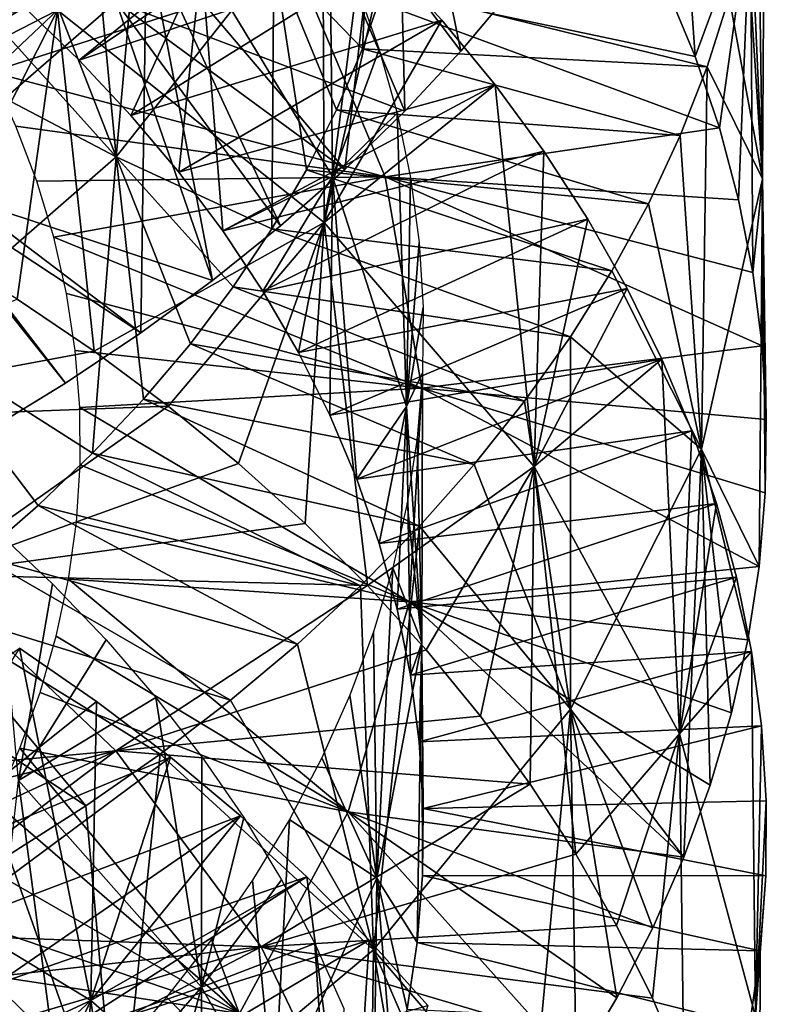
# Model space of a CAD drawing. Header units: millimetres. Extents: x -161 to 161, y -94 to 1149.
# Tile 784 of 1056: x 48.89 to 51.5, y 396.31 to 399.76. Entities that reach past the tile are written whole.
import ezdxf

# ---------------------------------------------------------------- set-up
doc = ezdxf.new("R2010")
doc.units = ezdxf.units.MM
doc.header["$LTSCALE"] = 81.481481
for name, color, linetype in [('65', 7, 'CONTINUOUS'), ('66', 7, 'CONTINUOUS'), ('67', 7, 'CONTINUOUS'), ('68', 7, 'CONTINUOUS'), ('70', 7, 'CONTINUOUS'), ('80', 7, 'CONTINUOUS')]:
    doc.layers.add(name, color=color, linetype=linetype)

msp = doc.modelspace()

# ---------------------------------------------------------------- linework, layer by layer
at = {"layer": '65', "color": 7, "linetype": 'CONTINUOUS', "true_color": 0xaaaaaa}
for points in [[(48.6847, 399.76, -19.8001), (49.8669, 399.9209, -20.0425), (48.7859, 399.5739, -19.6438), (48.6847, 399.76, -19.8001)], [(49.8669, 399.9209, -20.0425), (50.165, 399.2072, -19.392), (48.7859, 399.5739, -19.6438), (49.8669, 399.9209, -20.0425)], [(51.2499, 399.6285, -19.8363), (51.3348, 399.3789, -19.597), (49.8669, 399.9209, -20.0425), (51.2499, 399.6285, -19.8363)], [(49.8669, 399.9209, -20.0425), (51.3348, 399.3789, -19.597), (50.165, 399.2072, -19.392), (49.8669, 399.9209, -20.0425)], [(51.1478, 399.8749, -20.0722), (51.2499, 399.6285, -19.8363), (49.8669, 399.9209, -20.0425), (51.1478, 399.8749, -20.0722)], [(48.7859, 399.5739, -19.6438), (50.165, 399.2072, -19.392), (48.8733, 399.3842, -19.4837), (48.7859, 399.5739, -19.6438)], [(48.8733, 399.3842, -19.4837), (50.165, 399.2072, -19.392), (48.9467, 399.1914, -19.3202), (48.8733, 399.3842, -19.4837)], [(51.3348, 399.3789, -19.597), (51.4023, 399.1265, -19.355), (50.165, 399.2072, -19.392), (51.3348, 399.3789, -19.597)], [(48.9467, 399.1914, -19.3202), (50.165, 399.2072, -19.392), (49.0059, 398.996, -19.1541), (48.9467, 399.1914, -19.3202)], [(50.165, 399.2072, -19.392), (50.2944, 398.4673, -18.7151), (49.0059, 398.996, -19.1541), (50.165, 399.2072, -19.392)], [(51.4522, 398.8719, -19.1108), (51.4845, 398.6158, -18.8654), (50.165, 399.2072, -19.392), (51.4522, 398.8719, -19.1108)], [(50.165, 399.2072, -19.392), (51.4845, 398.6158, -18.8654), (50.2944, 398.4673, -18.7151), (50.165, 399.2072, -19.392)], [(51.4023, 399.1265, -19.355), (51.4522, 398.8719, -19.1108), (50.165, 399.2072, -19.392), (51.4023, 399.1265, -19.355)], [(49.0059, 398.996, -19.1541), (50.2944, 398.4673, -18.7151), (49.0508, 398.7985, -18.9859), (49.0059, 398.996, -19.1541)], [(48.8776, 398.7795, -25.3799), (49.148, 398.5969, -25.2384), (47.8021, 398.3455, -24.8356), (48.8776, 398.7795, -25.3799)], [(49.0508, 398.7985, -18.9859), (50.2944, 398.4673, -18.7151), (49.0813, 398.5996, -18.8163), (49.0508, 398.7985, -18.9859)], [(49.148, 398.5969, -25.2384), (49.4065, 398.4049, -25.0872), (47.8021, 398.3455, -24.8356), (49.148, 398.5969, -25.2384)], [(49.0813, 398.5996, -18.8163), (50.2944, 398.4673, -18.7151), (49.0973, 398.3996, -18.646), (49.0813, 398.5996, -18.8163)], [(51.4845, 398.6158, -18.8654), (51.499, 398.3586, -18.6192), (50.2944, 398.4673, -18.7151), (51.4845, 398.6158, -18.8654)], [(50.2944, 398.4673, -18.7151), (50.251, 397.7202, -18.0351), (49.0973, 398.3996, -18.646), (50.2944, 398.4673, -18.7151)], [(50.2944, 398.4673, -18.7151), (51.4741, 397.8438, -18.128), (50.251, 397.7202, -18.0351), (50.2944, 398.4673, -18.7151)], [(51.4956, 398.1011, -18.3732), (51.4741, 397.8438, -18.128), (50.2944, 398.4673, -18.7151), (51.4956, 398.1011, -18.3732)], [(51.499, 398.3586, -18.6192), (51.4956, 398.1011, -18.3732), (50.2944, 398.4673, -18.7151), (51.499, 398.3586, -18.6192)], [(47.8021, 398.3455, -24.8356), (49.4065, 398.4049, -25.0872), (48.5735, 397.8153, -24.4558), (47.8021, 398.3455, -24.8356)], [(49.4065, 398.4049, -25.0872), (49.6525, 398.2039, -24.9269), (48.5735, 397.8153, -24.4558), (49.4065, 398.4049, -25.0872)], [(49.0973, 398.3996, -18.646), (50.251, 397.7202, -18.0351), (49.0987, 398.1992, -18.4756), (49.0973, 398.3996, -18.646)], [(49.6525, 398.2039, -24.9269), (49.8852, 397.9945, -24.7578), (48.5735, 397.8153, -24.4558), (49.6525, 398.2039, -24.9269)], [(49.0987, 398.1992, -18.4756), (50.251, 397.7202, -18.0351), (49.0853, 397.9988, -18.3056), (49.0987, 398.1992, -18.4756)], [(49.8852, 397.9945, -24.7578), (50.1041, 397.7772, -24.5805), (48.5735, 397.8153, -24.4558), (49.8852, 397.9945, -24.7578)], [(49.0853, 397.9988, -18.3056), (50.251, 397.7202, -18.0351), (49.0574, 397.799, -18.1367), (49.0853, 397.9988, -18.3056)], [(51.4741, 397.8438, -18.128), (51.4347, 397.5872, -17.8842), (50.251, 397.7202, -18.0351), (51.4741, 397.8438, -18.128)], [(48.5735, 397.8153, -24.4558), (49.223, 397.1994, -23.9874), (47.9065, 397.0776, -23.725), (48.5735, 397.8153, -24.4558)], [(48.5735, 397.8153, -24.4558), (50.1041, 397.7772, -24.5805), (49.223, 397.1994, -23.9874), (48.5735, 397.8153, -24.4558)], [(49.0574, 397.799, -18.1367), (50.0357, 396.985, -17.3745), (49.015, 397.6001, -17.9695), (49.0574, 397.799, -18.1367)], [(50.251, 397.7202, -18.0351), (50.0357, 396.985, -17.3745), (49.0574, 397.799, -18.1367), (50.251, 397.7202, -18.0351)], [(50.1041, 397.7772, -24.5805), (50.3088, 397.5523, -24.3957), (49.223, 397.1994, -23.9874), (50.1041, 397.7772, -24.5805)], [(50.251, 397.7202, -18.0351), (51.2109, 396.8275, -17.168), (50.0357, 396.985, -17.3745), (50.251, 397.7202, -18.0351)], [(51.3029, 397.0785, -17.4035), (51.2109, 396.8275, -17.168), (50.251, 397.7202, -18.0351), (51.3029, 397.0785, -17.4035)], [(51.3776, 397.3319, -17.6425), (51.3029, 397.0785, -17.4035), (50.251, 397.7202, -18.0351), (51.3776, 397.3319, -17.6425)], [(51.4347, 397.5872, -17.8842), (51.3776, 397.3319, -17.6425), (50.251, 397.7202, -18.0351), (51.4347, 397.5872, -17.8842)], [(49.015, 397.6001, -17.9695), (50.0357, 396.985, -17.3745), (48.9583, 397.4029, -17.8047), (49.015, 397.6001, -17.9695)], [(50.3088, 397.5523, -24.3957), (50.4987, 397.3206, -24.2038), (49.223, 397.1994, -23.9874), (50.3088, 397.5523, -24.3957)], [(48.9583, 397.4029, -17.8047), (50.0357, 396.985, -17.3745), (48.8876, 397.2079, -17.6429), (48.9583, 397.4029, -17.8047)], [(50.4987, 397.3206, -24.2038), (50.6734, 397.0823, -24.0055), (49.223, 397.1994, -23.9874), (50.4987, 397.3206, -24.2038)], [(47.9065, 397.0776, -23.725), (49.223, 397.1994, -23.9874), (48.0752, 396.9118, -23.6105), (47.9065, 397.0776, -23.725)], [(48.0752, 396.9118, -23.6105), (49.223, 397.1994, -23.9874), (48.2325, 396.7395, -23.4893), (48.0752, 396.9118, -23.6105)], [(48.2325, 396.7395, -23.4893), (49.223, 397.1994, -23.9874), (48.378, 396.5612, -23.3621), (48.2325, 396.7395, -23.4893)], [(49.223, 397.1994, -23.9874), (49.7318, 396.513, -23.4477), (48.378, 396.5612, -23.3621), (49.223, 397.1994, -23.9874)], [(48.8876, 397.2079, -17.6429), (49.6557, 396.2806, -16.7558), (48.8031, 397.0156, -17.4847), (48.8876, 397.2079, -17.6429)], [(50.0357, 396.985, -17.3745), (49.6557, 396.2806, -16.7558), (48.8876, 397.2079, -17.6429), (50.0357, 396.985, -17.3745)], [(49.223, 397.1994, -23.9874), (50.6734, 397.0823, -24.0055), (49.7318, 396.513, -23.4477), (49.223, 397.1994, -23.9874)], [(50.6734, 397.0823, -24.0055), (50.8324, 396.838, -23.8012), (49.7318, 396.513, -23.4477), (50.6734, 397.0823, -24.0055)], [(48.8031, 397.0156, -17.4847), (49.6557, 396.2806, -16.7558), (48.705, 396.8267, -17.331), (48.8031, 397.0156, -17.4847)], [(50.0357, 396.985, -17.3745), (50.8335, 396.0946, -16.4887), (49.6557, 396.2806, -16.7558), (50.0357, 396.985, -17.3745)], [(50.976, 396.3349, -16.7099), (50.8335, 396.0946, -16.4887), (50.0357, 396.985, -17.3745), (50.976, 396.3349, -16.7099)], [(51.1019, 396.5794, -16.9365), (50.976, 396.3349, -16.7099), (50.0357, 396.985, -17.3745), (51.1019, 396.5794, -16.9365)], [(51.2109, 396.8275, -17.168), (51.1019, 396.5794, -16.9365), (50.0357, 396.985, -17.3745), (51.2109, 396.8275, -17.168)], [(50.8324, 396.838, -23.8012), (50.9752, 396.5882, -23.5915), (49.7318, 396.513, -23.4477), (50.8324, 396.838, -23.8012)], [(48.705, 396.8267, -17.331), (49.6557, 396.2806, -16.7558), (48.5936, 396.6416, -17.182), (48.705, 396.8267, -17.331)], [(48.5936, 396.6416, -17.182), (49.6557, 396.2806, -16.7558), (48.4691, 396.4605, -17.0383), (48.5936, 396.6416, -17.182)], [(48.378, 396.5612, -23.3621), (49.7318, 396.513, -23.4477), (48.5114, 396.3774, -23.2293), (48.378, 396.5612, -23.3621)], [(50.9752, 396.5882, -23.5915), (51.1014, 396.3335, -23.3771), (49.7318, 396.513, -23.4477), (50.9752, 396.5882, -23.5915)], [(48.5114, 396.3774, -23.2293), (49.7318, 396.513, -23.4477), (48.632, 396.1885, -23.0915), (48.5114, 396.3774, -23.2293)], [(48.632, 396.1885, -23.0915), (49.7318, 396.513, -23.4477), (48.7396, 395.995, -22.9491), (48.632, 396.1885, -23.0915)], [(49.7318, 396.513, -23.4477), (50.0846, 395.7736, -22.8559), (48.7396, 395.995, -22.9491), (49.7318, 396.513, -23.4477)], [(51.1014, 396.3335, -23.3771), (51.2104, 396.0744, -23.1585), (49.7318, 396.513, -23.4477), (51.1014, 396.3335, -23.3771)], [(49.7318, 396.513, -23.4477), (51.2104, 396.0744, -23.1585), (50.0846, 395.7736, -22.8559), (49.7318, 396.513, -23.4477)], [(48.4691, 396.4605, -17.0383), (49.1214, 395.6252, -16.2), (48.3319, 396.2836, -16.9001), (48.4691, 396.4605, -17.0383)], [(49.6557, 396.2806, -16.7558), (49.1214, 395.6252, -16.2), (48.4691, 396.4605, -17.0383), (49.6557, 396.2806, -16.7558)]]:
    msp.add_3dface(points, dxfattribs=at)
at = {"layer": '66', "color": 7, "linetype": 'CONTINUOUS', "true_color": 0xaaaaaa}
for points in [[(48.902, 399.8006, -22.2072), (49.0955, 399.6147, -22.0528), (49.948, 400.1867, -22.691), (48.902, 399.8006, -22.2072)], [(49.948, 400.1867, -22.691), (49.0955, 399.6147, -22.0528), (50.1633, 399.9741, -22.5026), (49.948, 400.1867, -22.691)], [(49.0955, 399.6147, -22.0528), (49.2763, 399.4221, -21.891), (50.1633, 399.9741, -22.5026), (49.0955, 399.6147, -22.0528)], [(50.1633, 399.9741, -22.5026), (49.2763, 399.4221, -21.891), (50.3642, 399.7547, -22.3066), (50.1633, 399.9741, -22.5026)], [(50.1606, 399.8708, -15.6535), (50.086, 399.6548, -15.4438), (51.292, 399.5923, -15.3254), (50.1606, 399.8708, -15.6535)], [(51.3688, 399.8358, -15.5739), (50.1606, 399.8708, -15.6535), (51.292, 399.5923, -15.3254), (51.3688, 399.8358, -15.5739)], [(49.2763, 399.4221, -21.891), (49.444, 399.223, -21.7222), (50.3642, 399.7547, -22.3066), (49.2763, 399.4221, -21.891)], [(50.3642, 399.7547, -22.3066), (49.444, 399.223, -21.7222), (50.55, 399.5287, -22.1035), (50.3642, 399.7547, -22.3066)], [(50.086, 399.6548, -15.4438), (49.9958, 399.4414, -15.238), (51.1979, 399.3512, -15.0805), (50.086, 399.6548, -15.4438)], [(51.292, 399.5923, -15.3254), (50.086, 399.6548, -15.4438), (51.1979, 399.3512, -15.0805), (51.292, 399.5923, -15.3254)], [(49.444, 399.223, -21.7222), (49.5981, 399.018, -21.547), (50.55, 399.5287, -22.1035), (49.444, 399.223, -21.7222)], [(50.55, 399.5287, -22.1035), (49.5981, 399.018, -21.547), (50.7203, 399.2968, -21.8939), (50.55, 399.5287, -22.1035)], [(49.9958, 399.4414, -15.238), (49.8903, 399.2312, -15.0367), (51.0868, 399.113, -14.8399), (49.9958, 399.4414, -15.238)], [(51.1979, 399.3512, -15.0805), (49.9958, 399.4414, -15.238), (51.0868, 399.113, -14.8399), (51.1979, 399.3512, -15.0805)], [(49.5981, 399.018, -21.547), (49.7378, 398.8075, -21.366), (50.7203, 399.2968, -21.8939), (49.5981, 399.018, -21.547)], [(50.7203, 399.2968, -21.8939), (49.7378, 398.8075, -21.366), (50.8747, 399.0594, -21.6784), (50.7203, 399.2968, -21.8939)], [(49.8903, 399.2312, -15.0367), (49.7696, 399.0245, -14.8403), (50.9587, 398.8783, -14.6044), (49.8903, 399.2312, -15.0367)], [(51.0868, 399.113, -14.8399), (49.8903, 399.2312, -15.0367), (50.9587, 398.8783, -14.6044), (51.0868, 399.113, -14.8399)], [(49.7378, 398.8075, -21.366), (49.8628, 398.5923, -21.1798), (50.8747, 399.0594, -21.6784), (49.7378, 398.8075, -21.366)], [(50.8747, 399.0594, -21.6784), (49.8628, 398.5923, -21.1798), (51.0127, 398.8168, -21.4574), (50.8747, 399.0594, -21.6784)], [(49.7696, 399.0245, -14.8403), (49.634, 398.8216, -14.6495), (50.814, 398.6477, -14.3747), (49.7696, 399.0245, -14.8403)], [(50.9587, 398.8783, -14.6044), (49.7696, 399.0245, -14.8403), (50.814, 398.6477, -14.3747), (50.9587, 398.8783, -14.6044)], [(49.634, 398.8216, -14.6495), (49.4839, 398.6229, -14.4646), (50.6532, 398.4217, -14.1514), (49.634, 398.8216, -14.6495)], [(50.814, 398.6477, -14.3747), (49.634, 398.8216, -14.6495), (50.6532, 398.4217, -14.1514), (50.814, 398.6477, -14.3747)], [(49.8628, 398.5923, -21.1798), (49.9723, 398.3729, -20.9893), (51.0127, 398.8168, -21.4574), (49.8628, 398.5923, -21.1798)], [(51.0127, 398.8168, -21.4574), (49.9723, 398.3729, -20.9893), (51.1339, 398.5696, -21.2317), (51.0127, 398.8168, -21.4574)], [(49.4839, 398.6229, -14.4646), (49.3197, 398.429, -14.2863), (50.4767, 398.2007, -13.9351), (49.4839, 398.6229, -14.4646)], [(50.6532, 398.4217, -14.1514), (49.4839, 398.6229, -14.4646), (50.4767, 398.2007, -13.9351), (50.6532, 398.4217, -14.1514)], [(49.9723, 398.3729, -20.9893), (50.0664, 398.1499, -20.7951), (51.1339, 398.5696, -21.2317), (49.9723, 398.3729, -20.9893)], [(51.1339, 398.5696, -21.2317), (50.0664, 398.1499, -20.7951), (51.2382, 398.3184, -21.0017), (51.1339, 398.5696, -21.2317)], [(49.3197, 398.429, -14.2863), (49.1421, 398.2404, -14.1153), (50.2851, 397.9852, -13.7263), (49.3197, 398.429, -14.2863)], [(50.4767, 398.2007, -13.9351), (49.3197, 398.429, -14.2863), (50.2851, 397.9852, -13.7263), (50.4767, 398.2007, -13.9351)], [(50.0664, 398.1499, -20.7951), (50.1447, 397.9238, -20.5977), (51.2382, 398.3184, -21.0017), (50.0664, 398.1499, -20.7951)], [(51.2382, 398.3184, -21.0017), (50.1447, 397.9238, -20.5977), (51.3253, 398.0637, -20.7685), (51.2382, 398.3184, -21.0017)], [(49.1421, 398.2404, -14.1153), (48.9515, 398.0574, -13.952), (50.0789, 397.7757, -13.5257), (49.1421, 398.2404, -14.1153)], [(50.2851, 397.9852, -13.7263), (49.1421, 398.2404, -14.1153), (50.0789, 397.7757, -13.5257), (50.2851, 397.9852, -13.7263)], [(48.9515, 398.0574, -13.952), (48.7483, 397.8807, -13.7972), (49.8587, 397.5726, -13.3337), (48.9515, 398.0574, -13.952)], [(50.0789, 397.7757, -13.5257), (48.9515, 398.0574, -13.952), (49.8587, 397.5726, -13.3337), (50.0789, 397.7757, -13.5257)], [(50.1447, 397.9238, -20.5977), (50.2074, 397.695, -20.3977), (51.3253, 398.0637, -20.7685), (50.1447, 397.9238, -20.5977)], [(51.3253, 398.0637, -20.7685), (50.2074, 397.695, -20.3977), (51.395, 397.8064, -20.5325), (51.3253, 398.0637, -20.7685)], [(48.7483, 397.8807, -13.7972), (48.5331, 397.7106, -13.6513), (49.6248, 397.3764, -13.1511), (48.7483, 397.8807, -13.7972)], [(49.8587, 397.5726, -13.3337), (48.7483, 397.8807, -13.7972), (49.6248, 397.3764, -13.1511), (49.8587, 397.5726, -13.3337)], [(50.2074, 397.695, -20.3977), (50.2541, 397.4639, -20.1957), (51.395, 397.8064, -20.5325), (50.2074, 397.695, -20.3977)], [(51.395, 397.8064, -20.5325), (50.2541, 397.4639, -20.1957), (51.4472, 397.547, -20.2947), (51.395, 397.8064, -20.5325)], [(48.5331, 397.7106, -13.6513), (48.3063, 397.5476, -13.5148), (49.1186, 397.0066, -12.816), (48.5331, 397.7106, -13.6513)], [(49.6248, 397.3764, -13.1511), (48.5331, 397.7106, -13.6513), (49.378, 397.1876, -12.9784), (49.6248, 397.3764, -13.1511)], [(49.378, 397.1876, -12.9784), (48.5331, 397.7106, -13.6513), (49.1186, 397.0066, -12.816), (49.378, 397.1876, -12.9784)], [(49.1186, 397.0066, -12.816), (48.3063, 397.5476, -13.5148), (48.8474, 396.8336, -12.6643), (49.1186, 397.0066, -12.816)], [(48.8861, 397.5579, -26.5307), (48.3663, 396.741, -25.7464), (49.156, 397.372, -26.3932), (48.8861, 397.5579, -26.5307)], [(50.2541, 397.4639, -20.1957), (50.2846, 397.231, -19.992), (51.4472, 397.547, -20.2947), (50.2541, 397.4639, -20.1957)], [(51.4472, 397.547, -20.2947), (50.2846, 397.231, -19.992), (51.4817, 397.2861, -20.0557), (51.4472, 397.547, -20.2947)], [(49.156, 397.372, -26.3932), (48.3663, 396.741, -25.7464), (49.414, 397.1765, -26.2462), (49.156, 397.372, -26.3932)], [(50.2846, 397.231, -19.992), (50.2989, 396.997, -19.7876), (51.4817, 397.2861, -20.0557), (50.2846, 397.231, -19.992)], [(51.4817, 397.2861, -20.0557), (50.2989, 396.997, -19.7876), (51.4983, 397.0242, -19.816), (51.4817, 397.2861, -20.0557)], [(48.3663, 396.741, -25.7464), (48.5898, 396.5654, -25.6233), (49.414, 397.1765, -26.2462), (48.3663, 396.741, -25.7464)], [(49.414, 397.1765, -26.2462), (48.5898, 396.5654, -25.6233), (49.6595, 396.9718, -26.0902), (49.414, 397.1765, -26.2462)], [(51.4983, 397.0242, -19.816), (50.2989, 396.997, -19.7876), (51.4971, 396.7617, -19.5763), (51.4983, 397.0242, -19.816)], [(50.2989, 396.997, -19.7876), (50.2966, 396.7625, -19.5832), (51.4971, 396.7617, -19.5763), (50.2989, 396.997, -19.7876)], [(48.5898, 396.5654, -25.6233), (48.8018, 396.3815, -25.4919), (49.6595, 396.9718, -26.0902), (48.5898, 396.5654, -25.6233)], [(49.6595, 396.9718, -26.0902), (48.8018, 396.3815, -25.4919), (49.8917, 396.7585, -25.9257), (49.6595, 396.9718, -26.0902)], [(48.8018, 396.3815, -25.4919), (49.0019, 396.1897, -25.3527), (49.8917, 396.7585, -25.9257), (48.8018, 396.3815, -25.4919)], [(49.8917, 396.7585, -25.9257), (49.0019, 396.1897, -25.3527), (50.1101, 396.537, -25.7532), (49.8917, 396.7585, -25.9257)], [(50.2966, 396.7625, -19.5832), (50.2779, 396.5283, -19.3796), (51.4778, 396.4993, -19.3371), (50.2966, 396.7625, -19.5832)], [(51.4971, 396.7617, -19.5763), (50.2966, 396.7625, -19.5832), (51.4778, 396.4993, -19.3371), (51.4971, 396.7617, -19.5763)], [(49.0019, 396.1897, -25.3527), (49.1893, 395.9905, -25.2064), (50.1101, 396.537, -25.7532), (49.0019, 396.1897, -25.3527)], [(50.1101, 396.537, -25.7532), (49.1893, 395.9905, -25.2064), (50.3143, 396.308, -25.5734), (50.1101, 396.537, -25.7532)], [(50.2779, 396.5283, -19.3796), (50.2429, 396.2951, -19.1775), (51.4407, 396.2374, -19.0992), (50.2779, 396.5283, -19.3796)], [(51.4778, 396.4993, -19.3371), (50.2779, 396.5283, -19.3796), (51.4407, 396.2374, -19.0992), (51.4778, 396.4993, -19.3371)]]:
    msp.add_3dface(points, dxfattribs=at)
at = {"layer": '67', "color": 7, "linetype": 'CONTINUOUS', "true_color": 0xaaaaaa}
for points in [[(51.2499, 399.6285, -19.8363), (51.1478, 399.8749, -20.0722), (51.1492, 401.0798, -19.0882), (51.2499, 399.6285, -19.8363)], [(51.2499, 399.6285, -19.8363), (51.1492, 401.0798, -19.0882), (51.4435, 400.1516, -18.1622), (51.2499, 399.6285, -19.8363)], [(51.4435, 400.1516, -18.1622), (51.4938, 400.5751, -16.3345), (51.4854, 399.1996, -17.2145), (51.4435, 400.1516, -18.1622)], [(51.4938, 400.5751, -16.3345), (51.4699, 400.3277, -16.0792), (51.4854, 399.1996, -17.2145), (51.4938, 400.5751, -16.3345)], [(48.0032, 399.2682, -25.7424), (47.9213, 400.4017, -24.7769), (49.0189, 399.7902, -24.3027), (48.0032, 399.2682, -25.7424)], [(51.4699, 400.3277, -16.0792), (51.4282, 400.0811, -15.8254), (51.4854, 399.1996, -17.2145), (51.4699, 400.3277, -16.0792)], [(49.0189, 399.7902, -24.3027), (49.948, 400.1867, -22.691), (49.9517, 399.0469, -23.6857), (49.0189, 399.7902, -24.3027)], [(49.948, 400.1867, -22.691), (50.1633, 399.9741, -22.5026), (49.9517, 399.0469, -23.6857), (49.948, 400.1867, -22.691)], [(51.3348, 399.3789, -19.597), (51.2499, 399.6285, -19.8363), (51.4435, 400.1516, -18.1622), (51.3348, 399.3789, -19.597)], [(51.4023, 399.1265, -19.355), (51.3348, 399.3789, -19.597), (51.4435, 400.1516, -18.1622), (51.4023, 399.1265, -19.355)], [(51.4522, 398.8719, -19.1108), (51.4023, 399.1265, -19.355), (51.4435, 400.1516, -18.1622), (51.4522, 398.8719, -19.1108)], [(51.4522, 398.8719, -19.1108), (51.4435, 400.1516, -18.1622), (51.4854, 399.1996, -17.2145), (51.4522, 398.8719, -19.1108)], [(51.4282, 400.0811, -15.8254), (51.3688, 399.8358, -15.5739), (51.4854, 399.1996, -17.2145), (51.4282, 400.0811, -15.8254)], [(50.1633, 399.9741, -22.5026), (50.3642, 399.7547, -22.3066), (49.9517, 399.0469, -23.6857), (50.1633, 399.9741, -22.5026)], [(51.3688, 399.8358, -15.5739), (51.292, 399.5923, -15.3254), (51.4854, 399.1996, -17.2145), (51.3688, 399.8358, -15.5739)], [(48.3045, 399.1155, -25.6322), (48.0032, 399.2682, -25.7424), (49.0189, 399.7902, -24.3027), (48.3045, 399.1155, -25.6322)], [(48.5962, 398.9525, -25.5113), (48.3045, 399.1155, -25.6322), (49.0189, 399.7902, -24.3027), (48.5962, 398.9525, -25.5113)], [(48.8776, 398.7795, -25.3799), (48.5962, 398.9525, -25.5113), (49.0189, 399.7902, -24.3027), (48.8776, 398.7795, -25.3799)], [(49.148, 398.5969, -25.2384), (48.8776, 398.7795, -25.3799), (49.0189, 399.7902, -24.3027), (49.148, 398.5969, -25.2384)], [(49.148, 398.5969, -25.2384), (49.0189, 399.7902, -24.3027), (49.9517, 399.0469, -23.6857), (49.148, 398.5969, -25.2384)], [(50.3642, 399.7547, -22.3066), (50.55, 399.5287, -22.1035), (49.9517, 399.0469, -23.6857), (50.3642, 399.7547, -22.3066)], [(51.292, 399.5923, -15.3254), (51.1979, 399.3512, -15.0805), (51.2726, 398.2541, -16.2829), (51.292, 399.5923, -15.3254)], [(51.4854, 399.1996, -17.2145), (51.292, 399.5923, -15.3254), (51.2726, 398.2541, -16.2829), (51.4854, 399.1996, -17.2145)], [(49.9517, 399.0469, -23.6857), (50.55, 399.5287, -22.1035), (50.6863, 398.1942, -22.9524), (49.9517, 399.0469, -23.6857)], [(50.55, 399.5287, -22.1035), (50.7203, 399.2968, -21.8939), (50.6863, 398.1942, -22.9524), (50.55, 399.5287, -22.1035)], [(51.1979, 399.3512, -15.0805), (51.0868, 399.113, -14.8399), (51.2726, 398.2541, -16.2829), (51.1979, 399.3512, -15.0805)], [(50.7203, 399.2968, -21.8939), (50.8747, 399.0594, -21.6784), (50.6863, 398.1942, -22.9524), (50.7203, 399.2968, -21.8939)], [(51.4741, 397.8438, -18.128), (51.4854, 399.1996, -17.2145), (51.2726, 398.2541, -16.2829), (51.4741, 397.8438, -18.128)], [(51.4845, 398.6158, -18.8654), (51.4522, 398.8719, -19.1108), (51.4854, 399.1996, -17.2145), (51.4845, 398.6158, -18.8654)], [(51.4741, 397.8438, -18.128), (51.4956, 398.1011, -18.3732), (51.4854, 399.1996, -17.2145), (51.4741, 397.8438, -18.128)], [(51.499, 398.3586, -18.6192), (51.4845, 398.6158, -18.8654), (51.4854, 399.1996, -17.2145), (51.499, 398.3586, -18.6192)], [(51.4956, 398.1011, -18.3732), (51.499, 398.3586, -18.6192), (51.4854, 399.1996, -17.2145), (51.4956, 398.1011, -18.3732)], [(51.0868, 399.113, -14.8399), (50.9587, 398.8783, -14.6044), (51.2726, 398.2541, -16.2829), (51.0868, 399.113, -14.8399)], [(49.4065, 398.4049, -25.0872), (49.148, 398.5969, -25.2384), (49.9517, 399.0469, -23.6857), (49.4065, 398.4049, -25.0872)], [(49.6525, 398.2039, -24.9269), (49.4065, 398.4049, -25.0872), (49.9517, 399.0469, -23.6857), (49.6525, 398.2039, -24.9269)], [(49.8852, 397.9945, -24.7578), (49.6525, 398.2039, -24.9269), (49.9517, 399.0469, -23.6857), (49.8852, 397.9945, -24.7578)], [(50.1041, 397.7772, -24.5805), (49.8852, 397.9945, -24.7578), (49.9517, 399.0469, -23.6857), (50.1041, 397.7772, -24.5805)], [(50.1041, 397.7772, -24.5805), (49.9517, 399.0469, -23.6857), (50.6863, 398.1942, -22.9524), (50.1041, 397.7772, -24.5805)], [(50.8747, 399.0594, -21.6784), (51.0127, 398.8168, -21.4574), (50.6863, 398.1942, -22.9524), (50.8747, 399.0594, -21.6784)], [(50.9587, 398.8783, -14.6044), (50.814, 398.6477, -14.3747), (51.2726, 398.2541, -16.2829), (50.9587, 398.8783, -14.6044)], [(51.0127, 398.8168, -21.4574), (51.1339, 398.5696, -21.2317), (50.6863, 398.1942, -22.9524), (51.0127, 398.8168, -21.4574)], [(50.814, 398.6477, -14.3747), (50.6532, 398.4217, -14.1514), (50.8139, 397.3453, -15.4047), (50.814, 398.6477, -14.3747)], [(51.2726, 398.2541, -16.2829), (50.814, 398.6477, -14.3747), (50.8139, 397.3453, -15.4047), (51.2726, 398.2541, -16.2829)], [(50.6863, 398.1942, -22.9524), (51.1339, 398.5696, -21.2317), (51.1957, 397.2587, -22.1338), (50.6863, 398.1942, -22.9524)], [(51.1339, 398.5696, -21.2317), (51.2382, 398.3184, -21.0017), (51.1957, 397.2587, -22.1338), (51.1339, 398.5696, -21.2317)], [(50.6532, 398.4217, -14.1514), (50.4767, 398.2007, -13.9351), (50.8139, 397.3453, -15.4047), (50.6532, 398.4217, -14.1514)], [(51.2382, 398.3184, -21.0017), (51.3253, 398.0637, -20.7685), (51.1957, 397.2587, -22.1338), (51.2382, 398.3184, -21.0017)], [(51.2109, 396.8275, -17.168), (51.2726, 398.2541, -16.2829), (50.8139, 397.3453, -15.4047), (51.2109, 396.8275, -17.168)], [(51.2109, 396.8275, -17.168), (51.3029, 397.0785, -17.4035), (51.2726, 398.2541, -16.2829), (51.2109, 396.8275, -17.168)], [(51.3029, 397.0785, -17.4035), (51.3776, 397.3319, -17.6425), (51.2726, 398.2541, -16.2829), (51.3029, 397.0785, -17.4035)], [(51.3776, 397.3319, -17.6425), (51.4347, 397.5872, -17.8842), (51.2726, 398.2541, -16.2829), (51.3776, 397.3319, -17.6425)], [(51.4347, 397.5872, -17.8842), (51.4741, 397.8438, -18.128), (51.2726, 398.2541, -16.2829), (51.4347, 397.5872, -17.8842)], [(50.3088, 397.5523, -24.3957), (50.1041, 397.7772, -24.5805), (50.6863, 398.1942, -22.9524), (50.3088, 397.5523, -24.3957)], [(50.4767, 398.2007, -13.9351), (50.2851, 397.9852, -13.7263), (50.8139, 397.3453, -15.4047), (50.4767, 398.2007, -13.9351)], [(50.4987, 397.3206, -24.2038), (50.3088, 397.5523, -24.3957), (50.6863, 398.1942, -22.9524), (50.4987, 397.3206, -24.2038)], [(50.6734, 397.0823, -24.0055), (50.4987, 397.3206, -24.2038), (50.6863, 398.1942, -22.9524), (50.6734, 397.0823, -24.0055)], [(50.8324, 396.838, -23.8012), (50.6734, 397.0823, -24.0055), (50.6863, 398.1942, -22.9524), (50.8324, 396.838, -23.8012)], [(50.8324, 396.838, -23.8012), (50.6863, 398.1942, -22.9524), (51.1957, 397.2587, -22.1338), (50.8324, 396.838, -23.8012)], [(51.3253, 398.0637, -20.7685), (51.395, 397.8064, -20.5325), (51.1957, 397.2587, -22.1338), (51.3253, 398.0637, -20.7685)], [(50.2851, 397.9852, -13.7263), (50.0789, 397.7757, -13.5257), (50.1248, 396.5023, -14.6152), (50.2851, 397.9852, -13.7263)], [(50.8139, 397.3453, -15.4047), (50.2851, 397.9852, -13.7263), (50.1248, 396.5023, -14.6152), (50.8139, 397.3453, -15.4047)], [(51.395, 397.8064, -20.5325), (51.4472, 397.547, -20.2947), (51.1957, 397.2587, -22.1338), (51.395, 397.8064, -20.5325)], [(50.0789, 397.7757, -13.5257), (49.8587, 397.5726, -13.3337), (50.1248, 396.5023, -14.6152), (50.0789, 397.7757, -13.5257)], [(49.8587, 397.5726, -13.3337), (49.6248, 397.3764, -13.1511), (50.1248, 396.5023, -14.6152), (49.8587, 397.5726, -13.3337)], [(48.0549, 396.9824, -27.9087), (48.8861, 397.5579, -26.5307), (49.1355, 396.3253, -27.4571), (48.0549, 396.9824, -27.9087)], [(48.8861, 397.5579, -26.5307), (49.156, 397.372, -26.3932), (49.1355, 396.3253, -27.4571), (48.8861, 397.5579, -26.5307)], [(51.1957, 397.2587, -22.1338), (51.4472, 397.547, -20.2947), (51.4614, 396.2699, -21.2634), (51.1957, 397.2587, -22.1338)], [(51.4472, 397.547, -20.2947), (51.4817, 397.2861, -20.0557), (51.4614, 396.2699, -21.2634), (51.4472, 397.547, -20.2947)], [(49.156, 397.372, -26.3932), (49.414, 397.1765, -26.2462), (49.1355, 396.3253, -27.4571), (49.156, 397.372, -26.3932)], [(49.6248, 397.3764, -13.1511), (49.378, 397.1876, -12.9784), (50.1248, 396.5023, -14.6152), (49.6248, 397.3764, -13.1511)], [(50.6748, 395.8592, -16.2738), (50.8139, 397.3453, -15.4047), (50.1248, 396.5023, -14.6152), (50.6748, 395.8592, -16.2738)], [(50.6748, 395.8592, -16.2738), (50.8335, 396.0946, -16.4887), (50.8139, 397.3453, -15.4047), (50.6748, 395.8592, -16.2738)], [(50.8335, 396.0946, -16.4887), (50.976, 396.3349, -16.7099), (50.8139, 397.3453, -15.4047), (50.8335, 396.0946, -16.4887)], [(50.976, 396.3349, -16.7099), (51.1019, 396.5794, -16.9365), (50.8139, 397.3453, -15.4047), (50.976, 396.3349, -16.7099)], [(51.1019, 396.5794, -16.9365), (51.2109, 396.8275, -17.168), (50.8139, 397.3453, -15.4047), (51.1019, 396.5794, -16.9365)], [(51.4817, 397.2861, -20.0557), (51.4983, 397.0242, -19.816), (51.4614, 396.2699, -21.2634), (51.4817, 397.2861, -20.0557)], [(50.9752, 396.5882, -23.5915), (50.8324, 396.838, -23.8012), (51.1957, 397.2587, -22.1338), (50.9752, 396.5882, -23.5915)], [(51.1014, 396.3335, -23.3771), (50.9752, 396.5882, -23.5915), (51.1957, 397.2587, -22.1338), (51.1014, 396.3335, -23.3771)], [(51.2104, 396.0744, -23.1585), (51.1014, 396.3335, -23.3771), (51.1957, 397.2587, -22.1338), (51.2104, 396.0744, -23.1585)], [(51.2104, 396.0744, -23.1585), (51.1957, 397.2587, -22.1338), (51.4614, 396.2699, -21.2634), (51.2104, 396.0744, -23.1585)], [(49.378, 397.1876, -12.9784), (49.1186, 397.0066, -12.816), (49.2316, 395.7517, -13.9462), (49.378, 397.1876, -12.9784)], [(50.1248, 396.5023, -14.6152), (49.378, 397.1876, -12.9784), (49.2316, 395.7517, -13.9462), (50.1248, 396.5023, -14.6152)], [(49.414, 397.1765, -26.2462), (49.6595, 396.9718, -26.0902), (49.1355, 396.3253, -27.4571), (49.414, 397.1765, -26.2462)], [(51.4983, 397.0242, -19.816), (51.4971, 396.7617, -19.5763), (51.4614, 396.2699, -21.2634), (51.4983, 397.0242, -19.816)], [(48.1834, 395.8841, -28.9274), (48.0549, 396.9824, -27.9087), (49.1355, 396.3253, -27.4571), (48.1834, 395.8841, -28.9274)], [(49.1186, 397.0066, -12.816), (48.8474, 396.8336, -12.6643), (49.2316, 395.7517, -13.9462), (49.1186, 397.0066, -12.816)], [(49.6595, 396.9718, -26.0902), (49.8917, 396.7585, -25.9257), (49.1355, 396.3253, -27.4571), (49.6595, 396.9718, -26.0902)], [(48.8474, 396.8336, -12.6643), (48.565, 396.669, -12.5236), (49.2316, 395.7517, -13.9462), (48.8474, 396.8336, -12.6643)], [(49.1355, 396.3253, -27.4571), (49.8917, 396.7585, -25.9257), (50.047, 395.5301, -26.8737), (49.1355, 396.3253, -27.4571)], [(49.8917, 396.7585, -25.9257), (50.1101, 396.537, -25.7532), (50.047, 395.5301, -26.8737), (49.8917, 396.7585, -25.9257)], [(51.4971, 396.7617, -19.5763), (51.4778, 396.4993, -19.3371), (51.4614, 396.2699, -21.2634), (51.4971, 396.7617, -19.5763)], [(48.565, 396.669, -12.5236), (48.2721, 396.513, -12.3943), (49.2316, 395.7517, -13.9462), (48.565, 396.669, -12.5236)], [(50.1101, 396.537, -25.7532), (50.3143, 396.308, -25.5734), (50.047, 395.5301, -26.8737), (50.1101, 396.537, -25.7532)], [(49.2316, 395.7517, -13.9462), (48.2721, 396.513, -12.3943), (48.1656, 395.1174, -13.4255), (49.2316, 395.7517, -13.9462)], [(50.1061, 395.1862, -15.6713), (50.1248, 396.5023, -14.6152), (49.2316, 395.7517, -13.9462), (50.1061, 395.1862, -15.6713)], [(50.1061, 395.1862, -15.6713), (50.3106, 395.4045, -15.8645), (50.1248, 396.5023, -14.6152), (50.1061, 395.1862, -15.6713)], [(50.3106, 395.4045, -15.8645), (50.5003, 395.629, -16.0655), (50.1248, 396.5023, -14.6152), (50.3106, 395.4045, -15.8645)], [(50.5003, 395.629, -16.0655), (50.6748, 395.8592, -16.2738), (50.1248, 396.5023, -14.6152), (50.5003, 395.629, -16.0655)], [(51.4778, 396.4993, -19.3371), (51.4407, 396.2374, -19.0992), (51.4737, 395.2599, -20.377), (51.4778, 396.4993, -19.3371)], [(51.4614, 396.2699, -21.2634), (51.4778, 396.4993, -19.3371), (51.4737, 395.2599, -20.377), (51.4614, 396.2699, -21.2634)], [(48.4791, 395.7183, -28.8209), (48.1834, 395.8841, -28.9274), (49.1355, 396.3253, -27.4571), (48.4791, 395.7183, -28.8209)], [(48.7647, 395.5416, -28.7045), (48.4791, 395.7183, -28.8209), (49.1355, 396.3253, -27.4571), (48.7647, 395.5416, -28.7045)], [(49.0397, 395.3545, -28.5784), (48.7647, 395.5416, -28.7045), (49.1355, 396.3253, -27.4571), (49.0397, 395.3545, -28.5784)], [(49.3032, 395.1574, -28.4431), (49.0397, 395.3545, -28.5784), (49.1355, 396.3253, -27.4571), (49.3032, 395.1574, -28.4431)], [(49.3032, 395.1574, -28.4431), (49.1355, 396.3253, -27.4571), (50.047, 395.5301, -26.8737), (49.3032, 395.1574, -28.4431)]]:
    msp.add_3dface(points, dxfattribs=at)
at = {"layer": '68', "color": 7, "linetype": 'CONTINUOUS', "true_color": 0xaaaaaa}
for points in [[(49.7758, 400.5131, -13.731), (50.2341, 399.4367, -12.5312), (49.2242, 399.8187, -13.0572), (49.7758, 400.5131, -13.731)], [(50.4297, 399.6462, -12.7429), (50.2341, 399.4367, -12.5312), (49.7758, 400.5131, -13.731), (50.4297, 399.6462, -12.7429)], [(50.6103, 399.8613, -12.9626), (50.4297, 399.6462, -12.7429), (49.7758, 400.5131, -13.731), (50.6103, 399.8613, -12.9626)], [(49.2242, 399.8187, -13.0572), (48.5025, 399.194, -12.483), (48.1071, 400.0891, -13.4915), (49.2242, 399.8187, -13.0572)], [(49.2242, 399.8187, -13.0572), (49.5617, 398.8447, -11.9482), (48.5025, 399.194, -12.483), (49.2242, 399.8187, -13.0572)], [(49.7997, 399.0355, -12.1333), (49.5617, 398.8447, -11.9482), (49.2242, 399.8187, -13.0572), (49.7997, 399.0355, -12.1333)], [(50.024, 399.2329, -12.3278), (49.7997, 399.0355, -12.1333), (49.2242, 399.8187, -13.0572), (50.024, 399.2329, -12.3278)], [(50.2341, 399.4367, -12.5312), (50.024, 399.2329, -12.3278), (49.2242, 399.8187, -13.0572), (50.2341, 399.4367, -12.5312)], [(49.0471, 398.4852, -11.6092), (48.772, 398.3174, -11.4562), (48.5025, 399.194, -12.483), (49.0471, 398.4852, -11.6092)], [(49.3106, 398.6611, -11.7734), (49.0471, 398.4852, -11.6092), (48.5025, 399.194, -12.483), (49.3106, 398.6611, -11.7734)], [(49.5617, 398.8447, -11.9482), (49.3106, 398.6611, -11.7734), (48.5025, 399.194, -12.483), (49.5617, 398.8447, -11.9482)]]:
    msp.add_3dface(points, dxfattribs=at)
at = {"layer": '70', "color": 7, "linetype": 'CONTINUOUS', "true_color": 0xaaaaaa}
for points in [[(49.3306, 400.0494, -10.7838), (48.4863, 400.9457, -9.3166), (48.2842, 399.4391, -10.2094), (49.3306, 400.0494, -10.7838)], [(50.024, 399.2329, -12.3278), (50.2017, 400.7638, -11.5099), (49.3306, 400.0494, -10.7838), (50.024, 399.2329, -12.3278)], [(50.024, 399.2329, -12.3278), (50.2341, 399.4367, -12.5312), (50.2017, 400.7638, -11.5099), (50.024, 399.2329, -12.3278)], [(50.2341, 399.4367, -12.5312), (50.4297, 399.6462, -12.7429), (50.2017, 400.7638, -11.5099), (50.2341, 399.4367, -12.5312)], [(50.4297, 399.6462, -12.7429), (50.6103, 399.8613, -12.9626), (50.2017, 400.7638, -11.5099), (50.4297, 399.6462, -12.7429)], [(49.3106, 398.6611, -11.7734), (49.3306, 400.0494, -10.7838), (48.2842, 399.4391, -10.2094), (49.3106, 398.6611, -11.7734)], [(49.3106, 398.6611, -11.7734), (49.5617, 398.8447, -11.9482), (49.3306, 400.0494, -10.7838), (49.3106, 398.6611, -11.7734)], [(49.5617, 398.8447, -11.9482), (49.7997, 399.0355, -12.1333), (49.3306, 400.0494, -10.7838), (49.5617, 398.8447, -11.9482)], [(49.7997, 399.0355, -12.1333), (50.024, 399.2329, -12.3278), (49.3306, 400.0494, -10.7838), (49.7997, 399.0355, -12.1333)], [(48.772, 398.3174, -11.4562), (49.0471, 398.4852, -11.6092), (48.2842, 399.4391, -10.2094), (48.772, 398.3174, -11.4562)], [(49.0471, 398.4852, -11.6092), (49.3106, 398.6611, -11.7734), (48.2842, 399.4391, -10.2094), (49.0471, 398.4852, -11.6092)]]:
    msp.add_3dface(points, dxfattribs=at)
at = {"layer": '80', "color": 7, "linetype": 'CONTINUOUS', "true_color": 0xaaaaaa}
for points in [[(50.086, 399.6548, -15.4438), (50.1362, 400.7257, -14.8715), (49.7758, 399.9763, -14.1311), (50.086, 399.6548, -15.4438)], [(50.086, 399.6548, -15.4438), (50.1606, 399.8708, -15.6535), (50.1362, 400.7257, -14.8715), (50.086, 399.6548, -15.4438)], [(49.3197, 400.3391, -12.8454), (49.1421, 400.1555, -12.669), (49.2242, 399.2764, -13.463), (49.3197, 400.3391, -12.8454)], [(49.7758, 399.9763, -14.1311), (49.3197, 400.3391, -12.8454), (49.2242, 399.2764, -13.463), (49.7758, 399.9763, -14.1311)], [(49.1421, 400.1555, -12.669), (48.9515, 399.9773, -12.5006), (49.2242, 399.2764, -13.463), (49.1421, 400.1555, -12.669)], [(49.5227, 399.9655, -20.9173), (49.9723, 400.0904, -19.544), (49.9809, 399.2079, -20.2439), (49.5227, 399.9655, -20.9173)], [(49.9723, 400.0904, -19.544), (50.0664, 399.8731, -19.3435), (49.9809, 399.2079, -20.2439), (49.9723, 400.0904, -19.544)], [(48.9515, 399.9773, -12.5006), (48.7483, 399.8051, -12.3407), (49.2242, 399.2764, -13.463), (48.9515, 399.9773, -12.5006)], [(49.7696, 399.0245, -14.8403), (49.7758, 399.9763, -14.1311), (49.2242, 399.2764, -13.463), (49.7696, 399.0245, -14.8403)], [(49.7696, 399.0245, -14.8403), (49.8903, 399.2312, -15.0367), (49.7758, 399.9763, -14.1311), (49.7696, 399.0245, -14.8403)], [(49.8903, 399.2312, -15.0367), (49.9958, 399.4414, -15.238), (49.7758, 399.9763, -14.1311), (49.8903, 399.2312, -15.0367)], [(49.9958, 399.4414, -15.238), (50.086, 399.6548, -15.4438), (49.7758, 399.9763, -14.1311), (49.9958, 399.4414, -15.238)], [(49.0955, 399.6147, -22.0528), (48.902, 399.8006, -22.2072), (49.5227, 399.9655, -20.9173), (49.0955, 399.6147, -22.0528)], [(49.2763, 399.4221, -21.891), (49.0955, 399.6147, -22.0528), (49.5227, 399.9655, -20.9173), (49.2763, 399.4221, -21.891)], [(49.444, 399.223, -21.7222), (49.2763, 399.4221, -21.891), (49.5227, 399.9655, -20.9173), (49.444, 399.223, -21.7222)], [(49.5981, 399.018, -21.547), (49.444, 399.223, -21.7222), (49.5227, 399.9655, -20.9173), (49.5981, 399.018, -21.547)], [(49.5981, 399.018, -21.547), (49.5227, 399.9655, -20.9173), (49.9809, 399.2079, -20.2439), (49.5981, 399.018, -21.547)], [(50.0664, 399.8731, -19.3435), (50.1447, 399.6527, -19.1397), (49.9809, 399.2079, -20.2439), (50.0664, 399.8731, -19.3435)], [(48.7483, 399.8051, -12.3407), (48.5331, 399.6393, -12.1899), (49.2242, 399.2764, -13.463), (48.7483, 399.8051, -12.3407)], [(49.2242, 399.2764, -13.463), (48.5331, 399.6393, -12.1899), (48.5024, 398.6471, -12.8939), (49.2242, 399.2764, -13.463)], [(50.1447, 399.6527, -19.1397), (50.2074, 399.4298, -18.9332), (49.9809, 399.2079, -20.2439), (50.1447, 399.6527, -19.1397)], [(49.9809, 399.2079, -20.2439), (50.2074, 399.4298, -18.9332), (50.2407, 398.4032, -19.5207), (49.9809, 399.2079, -20.2439)], [(50.2074, 399.4298, -18.9332), (50.2541, 399.2046, -18.7245), (50.2407, 398.4032, -19.5207), (50.2074, 399.4298, -18.9332)], [(49.1421, 398.2404, -14.1153), (49.2242, 399.2764, -13.463), (48.5024, 398.6471, -12.8939), (49.1421, 398.2404, -14.1153)], [(49.1421, 398.2404, -14.1153), (49.3197, 398.429, -14.2863), (49.2242, 399.2764, -13.463), (49.1421, 398.2404, -14.1153)], [(49.3197, 398.429, -14.2863), (49.4839, 398.6229, -14.4646), (49.2242, 399.2764, -13.463), (49.3197, 398.429, -14.2863)], [(49.4839, 398.6229, -14.4646), (49.634, 398.8216, -14.6495), (49.2242, 399.2764, -13.463), (49.4839, 398.6229, -14.4646)], [(49.634, 398.8216, -14.6495), (49.7696, 399.0245, -14.8403), (49.2242, 399.2764, -13.463), (49.634, 398.8216, -14.6495)], [(49.7378, 398.8075, -21.366), (49.5981, 399.018, -21.547), (49.9809, 399.2079, -20.2439), (49.7378, 398.8075, -21.366)], [(49.8628, 398.5923, -21.1798), (49.7378, 398.8075, -21.366), (49.9809, 399.2079, -20.2439), (49.8628, 398.5923, -21.1798)], [(49.9723, 398.3729, -20.9893), (49.8628, 398.5923, -21.1798), (49.9809, 399.2079, -20.2439), (49.9723, 398.3729, -20.9893)], [(50.0664, 398.1499, -20.7951), (49.9723, 398.3729, -20.9893), (49.9809, 399.2079, -20.2439), (50.0664, 398.1499, -20.7951)], [(50.0664, 398.1499, -20.7951), (49.9809, 399.2079, -20.2439), (50.2407, 398.4032, -19.5207), (50.0664, 398.1499, -20.7951)], [(50.2541, 399.2046, -18.7245), (50.2846, 398.9776, -18.5143), (50.2407, 398.4032, -19.5207), (50.2541, 399.2046, -18.7245)], [(50.2846, 398.9776, -18.5143), (50.2989, 398.7495, -18.3033), (50.2407, 398.4032, -19.5207), (50.2846, 398.9776, -18.5143)], [(50.2989, 398.7495, -18.3033), (50.2966, 398.521, -18.0922), (50.2407, 398.4032, -19.5207), (50.2989, 398.7495, -18.3033)], [(48.7483, 397.8807, -13.7972), (48.9515, 398.0574, -13.952), (48.5024, 398.6471, -12.8939), (48.7483, 397.8807, -13.7972)], [(48.9515, 398.0574, -13.952), (49.1421, 398.2404, -14.1153), (48.5024, 398.6471, -12.8939), (48.9515, 398.0574, -13.952)], [(50.2407, 398.4032, -19.5207), (50.2966, 398.521, -18.0922), (50.2934, 397.5765, -18.7777), (50.2407, 398.4032, -19.5207)], [(50.2966, 398.521, -18.0922), (50.2779, 398.2928, -17.8819), (50.2934, 397.5765, -18.7777), (50.2966, 398.521, -18.0922)], [(50.1447, 397.9238, -20.5977), (50.0664, 398.1499, -20.7951), (50.2407, 398.4032, -19.5207), (50.1447, 397.9238, -20.5977)], [(50.2074, 397.695, -20.3977), (50.1447, 397.9238, -20.5977), (50.2407, 398.4032, -19.5207), (50.2074, 397.695, -20.3977)], [(50.2541, 397.4639, -20.1957), (50.2074, 397.695, -20.3977), (50.2407, 398.4032, -19.5207), (50.2541, 397.4639, -20.1957)], [(50.2541, 397.4639, -20.1957), (50.2407, 398.4032, -19.5207), (50.2934, 397.5765, -18.7777), (50.2541, 397.4639, -20.1957)], [(50.2779, 398.2928, -17.8819), (50.2429, 398.0655, -17.6732), (50.2934, 397.5765, -18.7777), (50.2779, 398.2928, -17.8819)], [(50.2429, 398.0655, -17.6732), (50.1919, 397.8396, -17.4666), (50.2934, 397.5765, -18.7777), (50.2429, 398.0655, -17.6732)], [(48.8018, 397.9704, -23.9875), (49.0019, 397.7826, -23.8428), (48.8832, 397.0956, -24.6782), (48.8018, 397.9704, -23.9875)], [(50.1919, 397.8396, -17.4666), (50.1251, 397.6155, -17.2628), (50.1362, 396.7531, -18.0451), (50.1919, 397.8396, -17.4666)], [(50.2934, 397.5765, -18.7777), (50.1919, 397.8396, -17.4666), (50.1362, 396.7531, -18.0451), (50.2934, 397.5765, -18.7777)], [(49.0019, 397.7826, -23.8428), (49.1893, 397.5877, -23.6908), (48.8832, 397.0956, -24.6782), (49.0019, 397.7826, -23.8428)], [(50.1251, 397.6155, -17.2628), (50.0425, 397.3937, -17.0622), (50.1362, 396.7531, -18.0451), (50.1251, 397.6155, -17.2628)], [(49.1893, 397.5877, -23.6908), (49.3636, 397.3861, -23.532), (48.8832, 397.0956, -24.6782), (49.1893, 397.5877, -23.6908)], [(50.2779, 396.5283, -19.3796), (50.2934, 397.5765, -18.7777), (50.1362, 396.7531, -18.0451), (50.2779, 396.5283, -19.3796)], [(50.2846, 397.231, -19.992), (50.2541, 397.4639, -20.1957), (50.2934, 397.5765, -18.7777), (50.2846, 397.231, -19.992)], [(50.2779, 396.5283, -19.3796), (50.2966, 396.7625, -19.5832), (50.2934, 397.5765, -18.7777), (50.2779, 396.5283, -19.3796)], [(50.2989, 396.997, -19.7876), (50.2846, 397.231, -19.992), (50.2934, 397.5765, -18.7777), (50.2989, 396.997, -19.7876)], [(50.2966, 396.7625, -19.5832), (50.2989, 396.997, -19.7876), (50.2934, 397.5765, -18.7777), (50.2966, 396.7625, -19.5832)], [(50.0425, 397.3937, -17.0622), (49.9444, 397.1746, -16.8653), (50.1362, 396.7531, -18.0451), (50.0425, 397.3937, -17.0622)], [(48.8832, 397.0956, -24.6782), (49.3636, 397.3861, -23.532), (49.5227, 396.3719, -24.1265), (48.8832, 397.0956, -24.6782)], [(49.3636, 397.3861, -23.532), (49.5242, 397.1785, -23.367), (49.5227, 396.3719, -24.1265), (49.3636, 397.3861, -23.532)], [(49.5242, 397.1785, -23.367), (49.6707, 396.9654, -23.1964), (49.5227, 396.3719, -24.1265), (49.5242, 397.1785, -23.367)], [(49.9444, 397.1746, -16.8653), (49.8307, 396.9587, -16.6729), (50.1362, 396.7531, -18.0451), (49.9444, 397.1746, -16.8653)], [(49.0019, 396.1897, -25.3527), (48.8018, 396.3815, -25.4919), (48.8832, 397.0956, -24.6782), (49.0019, 396.1897, -25.3527)], [(49.0019, 396.1897, -25.3527), (48.8832, 397.0956, -24.6782), (49.5227, 396.3719, -24.1265), (49.0019, 396.1897, -25.3527)], [(49.6707, 396.9654, -23.1964), (49.8025, 396.7472, -23.0207), (49.5227, 396.3719, -24.1265), (49.6707, 396.9654, -23.1964)], [(49.8307, 396.9587, -16.6729), (49.7019, 396.7468, -16.4857), (49.7758, 395.9588, -17.353), (49.8307, 396.9587, -16.6729)], [(50.1362, 396.7531, -18.0451), (49.8307, 396.9587, -16.6729), (49.7758, 395.9588, -17.353), (50.1362, 396.7531, -18.0451)], [(49.8025, 396.7472, -23.0207), (49.9194, 396.5244, -22.8403), (49.5227, 396.3719, -24.1265), (49.8025, 396.7472, -23.0207)], [(49.7019, 396.7468, -16.4857), (49.5585, 396.5393, -16.3044), (49.7758, 395.9588, -17.353), (49.7019, 396.7468, -16.4857)], [(50.1251, 395.8335, -18.7802), (50.1362, 396.7531, -18.0451), (49.7758, 395.9588, -17.353), (50.1251, 395.8335, -18.7802)], [(50.1251, 395.8335, -18.7802), (50.1919, 396.0633, -18.9775), (50.1362, 396.7531, -18.0451), (50.1251, 395.8335, -18.7802)], [(50.1919, 396.0633, -18.9775), (50.2429, 396.2951, -19.1775), (50.1362, 396.7531, -18.0451), (50.1919, 396.0633, -18.9775)], [(50.2429, 396.2951, -19.1775), (50.2779, 396.5283, -19.3796), (50.1362, 396.7531, -18.0451), (50.2429, 396.2951, -19.1775)], [(49.5585, 396.5393, -16.3044), (49.401, 396.3369, -16.1294), (49.7758, 395.9588, -17.353), (49.5585, 396.5393, -16.3044)], [(49.5227, 396.3719, -24.1265), (49.9194, 396.5244, -22.8403), (49.9809, 395.5738, -23.5018), (49.5227, 396.3719, -24.1265)], [(49.9194, 396.5244, -22.8403), (50.021, 396.2972, -22.6559), (49.9809, 395.5738, -23.5018), (49.9194, 396.5244, -22.8403)], [(49.1893, 395.9905, -25.2064), (49.0019, 396.1897, -25.3527), (49.5227, 396.3719, -24.1265), (49.1893, 395.9905, -25.2064)], [(49.3636, 395.7844, -25.0534), (49.1893, 395.9905, -25.2064), (49.5227, 396.3719, -24.1265), (49.3636, 395.7844, -25.0534)], [(49.5242, 395.5722, -24.8944), (49.3636, 395.7844, -25.0534), (49.5227, 396.3719, -24.1265), (49.5242, 395.5722, -24.8944)], [(49.5242, 395.5722, -24.8944), (49.5227, 396.3719, -24.1265), (49.9809, 395.5738, -23.5018), (49.5242, 395.5722, -24.8944)], [(49.401, 396.3369, -16.1294), (49.23, 396.14, -15.9615), (49.7758, 395.9588, -17.353), (49.401, 396.3369, -16.1294)]]:
    msp.add_3dface(points, dxfattribs=at)

doc.saveas('drawing.dxf')
